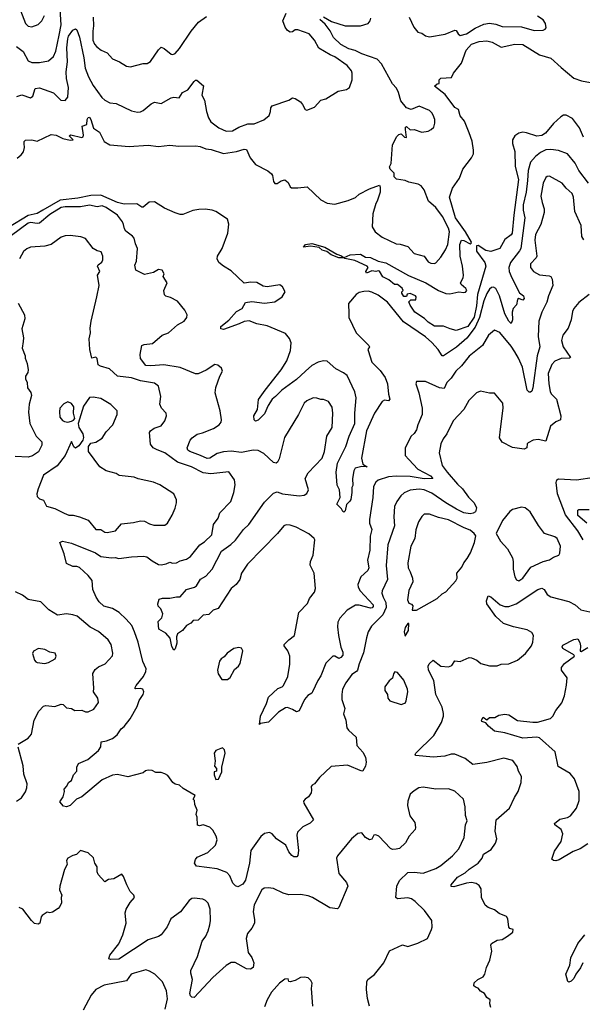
# Model space of a CAD drawing. Extents: x 2056909 to 2160450, y 827444 to 1016825.
# Tile 372 of 501: x 2078279 to 2082681, y 974300 to 982005. Entities that reach past the tile are written whole.
import ezdxf

# ---------------------------------------------------------------- set-up
doc = ezdxf.new("R2010")
doc.units = 0

msp = doc.modelspace()

# ---------------------------------------------------------------- linework, layer by layer
at = {"layer": '0CON10XD'}
for points in [[(2078255, 981795.5), (2078306.9, 981755), (2078345, 981682.1), (2078375, 981669.7), (2078435, 981669.6), (2078505, 981681.9), (2078543.9, 981716.1), (2078560.9, 981759.1), (2078587.3, 981882.7), (2078603.9, 981965), (2078595, 982085.8)], [(2078285, 982075.6), (2078325, 981974.2), (2078345, 981954.3), (2078375, 981949.2), (2078425, 981966), (2078453.8, 981996.2), (2078473.4, 982036.6)], [(2078257.4, 981402.6), (2078296.8, 981416.8), (2078365, 981393.3), (2078381.2, 981405), (2078400, 981465), (2078435, 981472.5), (2078542.7, 981432.7), (2078602.5, 981375), (2078635, 981372), (2078655, 981397.5), (2078660.9, 981475), (2078646.1, 981545), (2078642.6, 981597.4), (2078653.9, 981676.1), (2078649.2, 981785), (2078655.4, 981855), (2078661.8, 981875), (2078695, 981923.8), (2078715, 981934), (2078726.9, 981925), (2078747, 981867), (2078782.4, 981705), (2078791.1, 981625), (2078817, 981557), (2078855, 981490), (2078922.5, 981395), (2078944.6, 981374.6), (2078985, 981354.3), (2079035, 981350), (2079155, 981290.8), (2079200.6, 981280.6), (2079225, 981283.5), (2079245, 981293.5), (2079306.9, 981345), (2079335, 981359.1), (2079385, 981348.6), (2079465, 981393.8), (2079485, 981398), (2079527.8, 981392.2), (2079553.8, 981435), (2079594, 981455), (2079645, 981522), (2079655, 981531.2), (2079665, 981531.2), (2079716.2, 981486.2), (2079704, 981415), (2079725.7, 981375.7), (2079740, 981285), (2079755.6, 981235.6), (2079775.8, 981205), (2079837.7, 981157.7), (2079895, 981132.1), (2079945.4, 981134.6), (2079995, 981163.1), (2080065, 981190.6), (2080115, 981190.6), (2080189.4, 981220.6), (2080230.4, 981255), (2080242.1, 981285), (2080244.5, 981315), (2080255, 981330), (2080385, 981374.2), (2080415, 981392), (2080435, 981388.8), (2080475, 981362.5), (2080492.3, 981342.3), (2080511.7, 981301.7), (2080525, 981296.7), (2080585, 981320), (2080635, 981374.3), (2080673.3, 981385), (2080770, 981445), (2080835, 981458.6), (2080860, 981475), (2080880, 981535), (2080880.8, 981585), (2080874.2, 981605), (2080841.4, 981645), (2080746, 981715), (2080708.5, 981728.5), (2080620.6, 981780.6), (2080586.5, 981845), (2080545, 981894.4), (2080455, 981926.4), (2080435.6, 981924.4), (2080415, 981908.8), (2080395, 981908), (2080375, 981921.2), (2080355.8, 981945.8), (2080338.6, 981995), (2080363.2, 982055)], [(2078258.9, 980921.1), (2078291.6, 980948.4), (2078308, 980972), (2078316.8, 981005), (2078314.7, 981035), (2078315, 981052.5), (2078325, 981062), (2078375, 981064.4), (2078415, 981053.1), (2078525, 981105.8), (2078565, 981101.1), (2078616.2, 981075), (2078675, 981061.4), (2078696.7, 981065), (2078667.5, 981095), (2078680, 981105), (2078766.6, 981083.4), (2078775, 981088.8), (2078778.5, 981101.5), (2078769.3, 981170.7), (2078805.8, 981184.2), (2078806.7, 981225), (2078815, 981238.8), (2078825, 981241.2), (2078837.1, 981225), (2078857, 981157), (2078905, 981124.2), (2078940.9, 981050.9), (2078985, 981025.3), (2079135, 981012.9), (2079285, 981023.8), (2079365, 981011.2), (2079455, 981022.5), (2079524.6, 981014.6), (2079657.9, 981017.9), (2079691.9, 981011.9), (2079736.2, 980993.8), (2079778.3, 980988.3), (2079875, 980958.9), (2079975, 980973.2), (2080035, 980991.8), (2080055, 980989.2), (2080082.5, 980925), (2080125, 980870.8), (2080221.2, 980821.2), (2080249.1, 980799.1), (2080257.5, 980785), (2080265, 980737.5), (2080275, 980724), (2080295, 980722.5), (2080325, 980742.9), (2080355, 980752), (2080380.5, 980730.5), (2080395, 980696.7), (2080405, 980690), (2080455, 980688.9), (2080527.6, 980697.6), (2080635.7, 980595.7), (2080685, 980570.3), (2080745, 980561.1), (2080849.3, 980590.7), (2080906.4, 980613.6), (2080935, 980638.8), (2081015, 980680), (2081095, 980710), (2081100, 980695), (2081098.6, 980655), (2081076.7, 980585), (2081065, 980567.5), (2081042, 980485), (2081037.5, 980385), (2081060.8, 980345), (2081115, 980302.7), (2081225, 980250.5), (2081255, 980248.9), (2081315, 980229.2), (2081365, 980176.2), (2081445, 980153.3), (2081475, 980110), (2081495, 980100), (2081525, 980096.7), (2081535, 980103.3), (2081574.1, 980145.9), (2081611.9, 980205), (2081629.6, 980245), (2081642.1, 980345), (2081635, 980373.1), (2081586.6, 980465), (2081535, 980534.6), (2081478.8, 980585), (2081443, 980673), (2081421.2, 980705), (2081397, 980717), (2081325, 980732.5), (2081295, 980747.1), (2081227.2, 980757.2), (2081208.8, 980775), (2081210, 980805), (2081201.7, 980811.7), (2081178.8, 980835), (2081173.6, 980853.6), (2081185, 980880), (2081195.8, 981025), (2081229.5, 981090.5), (2081245, 981107.5), (2081265, 981112.5), (2081290, 981085), (2081305, 981082.5), (2081296.7, 981145), (2081297.5, 981162.5), (2081305, 981170), (2081335, 981143.3), (2081365, 981146.2), (2081425, 981124.2), (2081475, 981132.5), (2081497.5, 981145), (2081520, 981165), (2081528, 981195), (2081526, 981225), (2081515, 981257.5), (2081505, 981276.7), (2081485, 981293.8), (2081405, 981327.5), (2081343, 981303), (2081306.1, 981316.1), (2081260.5, 981370.5), (2081244, 981435), (2081228.6, 981468.6), (2081195, 981503.8), (2081110, 981660), (2081075.6, 981695.6), (2080955, 981738.4), (2080905, 981762.5), (2080855, 981775.7), (2080791.2, 981811.2), (2080735, 981864.4), (2080708.7, 981918.7), (2080670.2, 981970.2), (2080628.8, 982005)], [(2078854.4, 982025.6), (2078857.6, 981957.6), (2078850.4, 981915), (2078850.7, 981845), (2078863.8, 981813.8), (2078882, 981792), (2078917.5, 981765), (2078962.5, 981745), (2079005, 981698.6), (2079060, 981675), (2079115, 981641.4), (2079145, 981637.1), (2079245, 981661.5), (2079276.9, 981663.1), (2079301.7, 981678.3), (2079365, 981770), (2079385, 981788.6), (2079409.8, 981779.8), (2079465, 981736), (2079477.3, 981732.7), (2079495, 981740), (2079530.4, 981779.6), (2079620, 981915), (2079678.8, 981985), (2079740.5, 982029.5)], [(2080655, 982026), (2080719.7, 981989.7), (2080825, 981956.4), (2080945, 981957.5), (2081004.4, 981975.6), (2081022, 981995), (2081025.8, 982015.8)], [(2081326.5, 982025), (2081362.3, 981945), (2081395, 981908.1), (2081425, 981898.8), (2081455, 981878.6), (2081485, 981871.4), (2081608, 981892), (2081685, 981923.8), (2081695, 981920), (2081708.8, 981895), (2081725, 981882), (2081775, 981893.1), (2081841.9, 981938.1), (2081910.8, 981969.2), (2081955, 981976.5), (2082005, 981970.6), (2082055, 981950.8), (2082205, 981948.9), (2082305, 981918.9), (2082376.1, 981923.9), (2082390.7, 981929.3), (2082399.3, 981940.7), (2082394, 981975), (2082375, 982004), (2082331.7, 982031.7)], [(2082690.2, 981085), (2082658.2, 981158.2), (2082605, 981231.8), (2082555, 981258.1), (2082535, 981256.6), (2082513.3, 981245), (2082455, 981191.8), (2082393, 981117), (2082365, 981098.4), (2082325, 981092.4), (2082245, 981119.3), (2082215, 981123.5), (2082185, 981117.4), (2082154.2, 981095.8), (2082135.8, 981065), (2082134.7, 981035), (2082153.8, 980973.8), (2082157, 980855), (2082180.7, 980755), (2082145.8, 980474.2), (2082133.5, 980335), (2082125, 980321.4), (2082076, 980285), (2082035, 980213.3), (2081965, 980190), (2081925, 980199.1), (2081865, 980237.3), (2081854.1, 980235.9), (2081854.1, 980194.1), (2081918.9, 980105), (2081927.1, 980075), (2081861.3, 979855), (2081852.6, 979765), (2081835, 979676.7), (2081785, 979604.3), (2081695, 979573.8), (2081647.5, 979585), (2081595, 979606.7), (2081525, 979606.2), (2081475, 979637.5), (2081446.9, 979666.9), (2081370, 979715), (2081335, 979770), (2081323, 979797), (2081338.3, 979811.7), (2081378.3, 979811.7), (2081382.5, 979835), (2081376.7, 979845), (2081335, 979862.5), (2081311.7, 979858.3), (2081305, 979840), (2081285, 979840), (2081270, 979865), (2081270, 979875), (2081280, 979885), (2081272.5, 979905), (2081235, 979933.3), (2081211.7, 979931.7), (2081168, 979968), (2081121.7, 979991.7), (2081095, 980037.1), (2081085, 980040), (2081065, 980033.3), (2081035, 980038.8), (2080992, 980022), (2080988, 980035), (2081004.4, 980065), (2080996.9, 980075), (2080901, 980121), (2080823.3, 980135), (2080817.5, 980145), (2080864.2, 980165.8), (2080945, 980170), (2080985, 980146.7), (2081025, 980143.3), (2081085, 980116), (2081145, 980102.2), (2081322.4, 980002.4), (2081455.8, 979945), (2081555, 979886.2), (2081612.9, 979862.9), (2081645, 979860.5), (2081715, 979875.6), (2081755, 979870), (2081766.9, 979873.1), (2081776.6, 979885), (2081770.9, 979900.9), (2081732.9, 979932.9), (2081728.5, 979945), (2081748.2, 979985), (2081750.4, 980005), (2081744.7, 980075), (2081725.4, 980155), (2081723.8, 980246.2), (2081735, 980279.4), (2081755, 980277.8), (2081805, 980250.6), (2081812, 980255), (2081812.9, 980265), (2081767.5, 980345), (2081688.1, 980455), (2081641.1, 980615), (2081665, 980686.8), (2081719.8, 980765), (2081746.5, 980835), (2081815.3, 980925), (2081828.7, 980955), (2081829.6, 980985), (2081818.5, 981055), (2081795, 981118.8), (2081760.3, 981210.3), (2081725, 981253.3), (2081711.2, 981301.2), (2081685, 981318), (2081609.2, 981419.2), (2081523.8, 981485), (2081545, 981502.5), (2081560, 981505), (2081560, 981535), (2081573, 981547), (2081656.4, 981553.6), (2081673.8, 981585), (2081735.7, 981664.3), (2081772.3, 981765), (2081815, 981813.2), (2081874.6, 981834.6), (2081935, 981838.2), (2081975, 981828.2), (2082045, 981790), (2082153.4, 981813.4), (2082215, 981810.4), (2082345, 981729), (2082435, 981704.1), (2082515, 981631.1), (2082615, 981547.1), (2082675, 981526.5), (2082745, 981512.4)], [(2082729.3, 980725), (2082655, 980825.5), (2082625, 980882.2), (2082565, 980955.7), (2082495, 980980.9), (2082435, 980990), (2082395, 980985.4), (2082354.3, 980965), (2082314.6, 980935.4), (2082275, 980888.8), (2082258.2, 980825), (2082252.7, 980747.3), (2082242.1, 980655), (2082217.4, 980555), (2082218.5, 980515), (2082231.1, 980455), (2082199.2, 980215), (2082190, 980195), (2082120.5, 980105), (2082105.3, 980064.7), (2082109.4, 980035), (2082129.8, 979985), (2082188.5, 979868.5), (2082222.2, 979845), (2082225, 979823.8), (2082215, 979809.5), (2082185, 979822.5), (2082175, 979816.2), (2082165.4, 979774.6), (2082138.9, 979745), (2082132.7, 979715), (2082135.9, 979655), (2082125, 979626.2), (2082105, 979645.8), (2082075, 979702.2), (2082033.9, 979845), (2082005, 979900.4), (2081985, 979911.8), (2081970.5, 979909.5), (2081955, 979896.7), (2081935, 979862.2), (2081911.9, 979805), (2081876.8, 979673.2), (2081841.9, 979598.1), (2081777.6, 979512.4), (2081696.7, 979443.3), (2081595, 979374.4), (2081585, 979375.7), (2081553.4, 979423.4), (2081505, 979477.7), (2081455, 979522), (2081281.2, 979641.2), (2081155.8, 979795), (2081085, 979848.1), (2081035, 979873.9), (2081005, 979881), (2080971.2, 979878.8), (2080935, 979869.3), (2080910.8, 979855), (2080851.5, 979785), (2080854.4, 979704.4), (2080855.5, 979675), (2080910.6, 979555), (2081012.2, 979455), (2081015.6, 979445), (2081004.2, 979425), (2081005.6, 979415), (2081033.8, 979325), (2081099.4, 979259.4), (2081139.6, 979205), (2081157.5, 979155), (2081163.9, 979075), (2081174, 979036), (2081165, 979022), (2081133.7, 979026.3), (2081115, 979017.5), (2081055, 978926.9), (2080992.8, 978787.2), (2080953, 978573), (2080965, 978526.7), (2080996.7, 978505), (2080955, 978508), (2080903.8, 978495), (2080894.4, 978475.6), (2080884.2, 978415), (2080885, 978360), (2080877.5, 978345), (2080878.8, 978305), (2080869.5, 978250.5), (2080863.3, 978236.7), (2080835, 978210), (2080825, 978162.5), (2080815, 978152.5), (2080807, 978157), (2080798.1, 978178.1), (2080760, 978215), (2080786.2, 978265), (2080781.4, 978325), (2080763.7, 978363.7), (2080755.3, 978465), (2080766.7, 978535), (2080831.3, 978665), (2080857.3, 978745), (2080902.5, 978845), (2080901.8, 978925), (2080912.7, 979045), (2080901.9, 979091.9), (2080840.2, 979220.2), (2080812.4, 979242.4), (2080753, 979273), (2080685, 979332.3), (2080655, 979336.2), (2080615, 979325.6), (2080565, 979299.4), (2080515.2, 979254.8), (2080445, 979190), (2080330.6, 979105), (2080282, 979055), (2080254.6, 979035.4), (2080223.5, 978986.5), (2080195, 978921.4), (2080145, 978871.4), (2080124.2, 978864.2), (2080114.5, 978874.5), (2080111.5, 978905), (2080140, 978955), (2080148.3, 979031.7), (2080198.9, 979105), (2080325.9, 979264.1), (2080370, 979335), (2080399.1, 979415), (2080404.4, 979475), (2080389.4, 979509.4), (2080358.3, 979548.3), (2080215, 979610), (2080135, 979625.5), (2080075, 979647.2), (2080035, 979642.8), (2079995.3, 979624.7), (2079875, 979580.8), (2079852.5, 979585), (2079853.8, 979603.8), (2079916.4, 979653.6), (2079975, 979722.5), (2080020.8, 979745), (2080045, 979792), (2080095, 979799.3), (2080195, 979785.7), (2080275, 979796.7), (2080334, 979835), (2080356, 979875), (2080335.7, 979915), (2080315, 979929.4), (2080216.8, 979913.2), (2080185, 979920.6), (2080135, 979948.5), (2080088.3, 979951.7), (2080035, 979944.3), (2079935, 980040), (2079873.8, 980075), (2079837.5, 980105), (2079823.1, 980133.1), (2079826.4, 980155), (2079862.3, 980215), (2079907.3, 980335)], [(2082691.9, 980281.9), (2082678.3, 980308.3), (2082671.1, 980395), (2082623.5, 980505), (2082611.5, 980615), (2082600.6, 980645), (2082555.5, 980685.5), (2082523.8, 980725), (2082425, 980780), (2082405, 980777.8), (2082395, 980768.6), (2082374.5, 980725), (2082357.1, 980625), (2082365.8, 980575), (2082383.1, 980525), (2082381.9, 980495), (2082357.7, 980402.3), (2082313.6, 980325), (2082309.4, 980279.4), (2082325.6, 980155), (2082319.4, 980140.6), (2082276, 980095), (2082275.7, 980065), (2082298, 980035), (2082345, 980007.8), (2082421.4, 980001.4), (2082435.5, 979995.5), (2082446.2, 979975), (2082450, 979925), (2082417.1, 979845), (2082404.4, 979795), (2082363.6, 979716.4), (2082341.2, 979645), (2082334.7, 979525), (2082349.5, 979445), (2082328.6, 979375), (2082293.6, 979125), (2082285, 979098.8), (2082275, 979090), (2082265, 979090), (2082250, 979105), (2082212.1, 979285), (2082183, 979355), (2082154.3, 979405), (2082125, 979451.3), (2082035, 979557.5), (2081995, 979576.2), (2081947.1, 979535), (2081899.5, 979455), (2081795, 979372.2), (2081735, 979295.6), (2081691.9, 979255), (2081655, 979200.8), (2081621.2, 979165), (2081600.5, 979119.5), (2081565, 979123.1), (2081455, 979172.5), (2081385, 979173.3), (2081378, 979155), (2081402, 979085), (2081428.5, 978965), (2081429.2, 978915), (2081393.3, 978835), (2081382.9, 978795), (2081364.3, 978765.7), (2081342, 978745), (2081294.4, 978655), (2081294.5, 978595), (2081325, 978562.2), (2081395, 978487.7), (2081494.2, 978435), (2081512.5, 978415), (2081445, 978412), (2081335, 978429.8), (2081225, 978432.3), (2081165, 978427.1), (2081085, 978400.4), (2081064.4, 978385), (2081048.7, 978351.3), (2081043.2, 978265), (2081015.4, 978095), (2081016.2, 978065), (2081033.8, 978015), (2081022.2, 977962.2), (2081017.8, 977855), (2081000.4, 977775), (2081011.8, 977715), (2081004.1, 977695.9), (2080947.5, 977645), (2080925.6, 977585), (2080926.9, 977565), (2080943.5, 977535), (2081044.5, 977425), (2081045.9, 977414.1), (2081037.9, 977402.1), (2081025, 977399.3), (2080935, 977423.2), (2080907.6, 977422.4), (2080842.5, 977385), (2080785, 977322), (2080769.3, 977290.7), (2080765.6, 977255), (2080773.1, 977185), (2080791.9, 977095), (2080806.7, 977055), (2080806.7, 977033.3), (2080792, 977015), (2080775, 977007.1), (2080745, 977024), (2080730, 977025), (2080675, 976970.6), (2080635, 976870), (2080610.9, 976835), (2080571.4, 976745), (2080565, 976734), (2080533.7, 976716.3), (2080508.6, 976685), (2080465, 976596.7), (2080445, 976590), (2080415, 976608), (2080375, 976622), (2080359.2, 976620.8), (2080305, 976585.7), (2080225, 976508.8), (2080162.5, 976497.5), (2080155, 976490), (2080163.8, 976555), (2080210.6, 976655), (2080225.9, 976704.1), (2080298.3, 976771.7), (2080333.3, 976785), (2080343.8, 976795), (2080377.1, 976865), (2080391.7, 976961.7), (2080393.6, 977023.6), (2080377.1, 977065), (2080349.2, 977105), (2080349.2, 977115), (2080385, 977152.5), (2080429.5, 977185), (2080464.3, 977365), (2080532.2, 977437.8), (2080547.5, 977475), (2080585.6, 977525), (2080594.4, 977555), (2080584.4, 977675), (2080553, 977737), (2080555.8, 977765), (2080575.6, 977815), (2080587.5, 977935), (2080582, 977945), (2080541.3, 977981.3), (2080441.4, 978035), (2080395, 978050.3), (2080365, 978051.1), (2080345, 978043.2), (2080295.9, 977984.1), (2080062.3, 977745), (2080014.6, 977675), (2080001.4, 977625), (2079972.9, 977585), (2079933.1, 977555), (2079832.6, 977397.4), (2079793.8, 977385), (2079760.3, 977349.7), (2079715, 977344.2), (2079675, 977306.2), (2079635.9, 977304.1), (2079617.9, 977282.1), (2079585, 977264), (2079553.8, 977225), (2079515, 977200), (2079506.2, 977175), (2079509.4, 977125), (2079495, 977082.5), (2079485, 977072.5), (2079470.3, 977100.3), (2079457.5, 977165), (2079422.5, 977205), (2079367.5, 977235), (2079364, 977295), (2079391.2, 977325), (2079400, 977355), (2079383.8, 977393.8), (2079363.3, 977415), (2079360, 977435), (2079370.7, 977469.3), (2079397.3, 977477.3), (2079455, 977478.2), (2079505, 977490), (2079535, 977489.4), (2079583.5, 977546.5), (2079646, 977564), (2079662.9, 977575), (2079693.9, 977626.1), (2079735, 977651.5), (2079785, 977704.4), (2079859.5, 977845), (2079932.4, 977897.6), (2079968.1, 977931.9), (2080030.9, 978015), (2080070.9, 978055), (2080195, 978229.4), (2080265, 978300), (2080295, 978309.2), (2080335, 978294.2), (2080465, 978278.5), (2080505, 978284.4), (2080525, 978296), (2080539.2, 978325), (2080514, 978415), (2080535, 978460), (2080645.4, 978574.6), (2080663.5, 978625), (2080682.5, 978745), (2080723.8, 978815), (2080729.2, 978925), (2080723.3, 978973.3), (2080695.9, 979015.9), (2080655, 979033.8), (2080635, 979032.5), (2080605, 979044), (2080575, 979045.8), (2080525, 979022.5), (2080506, 979005), (2080460, 978915), (2080351.1, 978735), (2080310.3, 978569.7), (2080296.8, 978543.2), (2080285, 978533.8), (2080265, 978540), (2080189.2, 978609.2), (2080144.6, 978634.6), (2080105, 978636.1), (2080015, 978617.1), (2079935, 978628.1), (2079875, 978623.9), (2079825, 978610), (2079766.9, 978575), (2079745, 978570), (2079695.2, 978595.2), (2079611.2, 978625), (2079595, 978636.7), (2079589.2, 978655), (2079612.5, 978715), (2079627.6, 978732.4), (2079668.5, 978761.5), (2079709.1, 978770.9), (2079795, 978806.7), (2079839.2, 978835), (2079855.6, 978855), (2079858.9, 978875), (2079848.5, 978945), (2079808.6, 979085), (2079812.6, 979127.4), (2079844.1, 979215.9), (2079866.7, 979255), (2079858.3, 979278.3), (2079830.7, 979300.7), (2079805, 979307.5), (2079737.8, 979262.2), (2079675, 979234.3), (2079655, 979232.5), (2079534.4, 979284.4), (2079405.9, 979304.1), (2079305.3, 979295.3), (2079265, 979299.1), (2079224.3, 979354.3), (2079222.2, 979385), (2079235, 979455.8), (2079254.2, 979464.2), (2079318, 979472), (2079393.4, 979536.6), (2079443.8, 979555), (2079515, 979618), (2079565, 979646), (2079585.8, 979675), (2079589.2, 979695), (2079572.3, 979732.3), (2079512.7, 979802.7), (2079460.3, 979830.3), (2079422.3, 979842.3), (2079412.3, 979852.3), (2079406, 979885), (2079434.4, 979945), (2079401.2, 979995), (2079410, 980015), (2079393.3, 980045), (2079365, 980051.2), (2079325, 980026.7), (2079255, 980012), (2079187.5, 980045), (2079180, 980085), (2079192.5, 980115), (2079201.1, 980215), (2079185, 980251.2), (2079175, 980296), (2079162, 980312), (2079109.7, 980349.7), (2079098.6, 980368.6), (2079092, 980402)], [(2079907.3, 980335), (2079914.7, 980404.7), (2079904.6, 980444.6), (2079814.2, 980505), (2079786.2, 980515), (2079731.7, 980521.7), (2079680.2, 980519.8), (2079635, 980511.2), (2079555, 980481.1), (2079535, 980480), (2079495, 980492.1), (2079411, 980531), (2079335, 980578.5), (2079293.5, 980576.5), (2079245, 980537.8), (2079235, 980537.3), (2079195, 980563.8), (2079097.9, 980562.1), (2079045.7, 980575), (2078915, 980631.6), (2078835, 980629.7), (2078735, 980608.8), (2078595, 980592.6), (2078461.4, 980515), (2078415, 980488.9), (2078345, 980472.7), (2078191.9, 980378.1)], [(2079092, 980402), (2079083.5, 980423.5), (2079045.5, 980475), (2078955, 980535.8), (2078925, 980547.6), (2078885, 980540.4), (2078825, 980552.9), (2078755, 980539.7), (2078635, 980540.8), (2078605, 980535.8), (2078515, 980481.1), (2078435, 980413.2), (2078415, 980409.8), (2078365, 980417.7), (2078345, 980412.7), (2078215.2, 980315)], [(2080512.5, 975905), (2080500.7, 975889.3), (2080503.3, 975875), (2080578.8, 975745), (2080552.1, 975717.9), (2080495, 975690), (2080452, 975648), (2080446.9, 975625), (2080460.5, 975505), (2080455.7, 975465), (2080446.7, 975455), (2080425, 975454.2), (2080408, 975465), (2080385, 975492.5), (2080360.6, 975545), (2080288.8, 975595), (2080255.6, 975635.6), (2080235, 975643.8), (2080195, 975638), (2080165, 975613.8), (2080088.5, 975505), (2080076.4, 975405), (2080045, 975272), (2080025, 975239.2), (2079985, 975220), (2079967, 975227), (2079947, 975247), (2079924.5, 975304.5), (2079900.9, 975330.9), (2079825, 975359.4), (2079662.3, 975382.3), (2079646.7, 975405), (2079655, 975432.5), (2079669.1, 975450.9), (2079752.6, 975487.4), (2079812, 975545), (2079823.9, 975586.1), (2079817.3, 975617.3), (2079791.7, 975661.7), (2079765.7, 975685.7), (2079715, 975703.8), (2079685, 975696.7), (2079671.7, 975701.7), (2079667.5, 975765), (2079660, 975785), (2079668.3, 975818.3), (2079650, 975865), (2079647.5, 975895), (2079637.5, 975905), (2079652.5, 975935), (2079559.3, 975989.3), (2079530, 976015), (2079495, 976022.5), (2079477, 976037), (2079439.5, 976089.5), (2079415, 976103.3), (2079385, 976113.3), (2079345, 976113.8), (2079315, 976130), (2079285, 976133.3), (2079263, 976127), (2079245, 976111.2), (2079125, 976079.5), (2079045, 976099.1), (2079005, 976093.5), (2078924.1, 976055.9), (2078765, 975923.3), (2078725, 975906.2), (2078675, 975855.6), (2078645, 975846.2), (2078621.7, 975851.7), (2078592.5, 975885), (2078618.8, 975925), (2078628.8, 975965), (2078627.5, 975985), (2078646.1, 976003.9), (2078665, 976037.5), (2078685, 976052.5), (2078700, 976095), (2078726.1, 976123.9), (2078727.5, 976155), (2078740, 976185), (2078812, 976215), (2078895, 976285.6), (2078913.3, 976315), (2078916.2, 976355), (2078957.5, 976362.5), (2079005, 976380.6), (2079042, 976408), (2079072.9, 976455), (2079096.2, 976475), (2079144.4, 976535), (2079198.1, 976631.9), (2079213.5, 976676.5), (2079245.6, 976725), (2079250, 976745), (2079244, 976765), (2079225, 976771.2), (2079185, 976768.8), (2079180.8, 976775), (2079189.5, 976795), (2079247.5, 976865), (2079266.1, 976903.9), (2079268.9, 976925), (2079244, 976984), (2079206.7, 977135), (2079177.4, 977215), (2079155.7, 977265.7), (2079112.9, 977315), (2079057.5, 977365), (2079006.5, 977396.5), (2078936.5, 977416.5), (2078900.6, 977450.6), (2078877.1, 977485), (2078852.1, 977545), (2078845.4, 977615.4), (2078816, 977655), (2078748.3, 977718.3), (2078726.1, 977726.1), (2078696.1, 977726.1), (2078645, 977750), (2078628.1, 977825), (2078593.8, 977915), (2078615, 977924), (2078685, 977907.8), (2078872.7, 977832.7), (2078915, 977804.4), (2078996.9, 977793.1), (2079027.3, 977797.3), (2079055, 977788), (2079155, 977802.5), (2079247.9, 977807.9), (2079275, 977800.8), (2079315, 977769.2), (2079365, 977742), (2079385, 977739.2), (2079425, 977746), (2079455, 977758.8), (2079475, 977752), (2079505, 977754.2), (2079535, 977771.4), (2079585, 977784), (2079615, 977804), (2079689.2, 977895), (2079725, 977919.2), (2079783.6, 977975), (2079796.3, 978053.7), (2079831.4, 978105), (2079845.7, 978145), (2079930, 978235), (2079954.2, 978305), (2079964, 978365), (2079958.8, 978405), (2079915, 978466), (2079775, 978450), (2079715, 978459.1), (2079624.7, 978504.7), (2079515, 978541.8), (2079415, 978616.4), (2079355, 978639.2), (2079322.5, 978655), (2079302.9, 978682.9), (2079295.6, 978774.4), (2079302.7, 978787.3), (2079330.7, 978809.3), (2079385, 978826), (2079414.2, 978865), (2079429.2, 978905), (2079425.5, 978925.5), (2079390, 978965), (2079375.6, 978995), (2079382.7, 979055), (2079365, 979136.2), (2079335, 979160.6), (2079225, 979179.5), (2079155, 979202.7), (2079045, 979216.5), (2078982.6, 979272.6), (2078912.8, 979292.8), (2078893.8, 979303.8), (2078884.2, 979354.2), (2078875, 979363.8), (2078844, 979355), (2078828.8, 979425), (2078823, 979507), (2078834.3, 979555), (2078831.7, 979591.7), (2078839.2, 979645), (2078882.9, 979837.1), (2078900.6, 979925), (2078888, 980005), (2078905.7, 980035), (2078887.1, 980075), (2078892.5, 980087.5), (2078922.7, 980107.3), (2078930, 980125), (2078928.8, 980155), (2078917.7, 980187.7), (2078885, 980196.7), (2078855, 980213.8), (2078793, 980293), (2078756.7, 980306.7), (2078675, 980315.6), (2078635, 980312.9), (2078605, 980302.5), (2078524.5, 980245.5), (2078475, 980232.9), (2078365, 980226), (2078335, 980211.2), (2078309.7, 980190.3), (2078277.7, 980132.3)], [(2080775, 980140.4), (2080715, 980164.5), (2080681.2, 980191.2), (2080645, 980200.8), (2080623.2, 980223.2), (2080555, 980231.5), (2080500, 980225), (2080515, 980246.9), (2080565, 980253.1), (2080666.2, 980225), (2080760.4, 980170.4), (2080797.2, 980157.2), (2080812.5, 980145), (2080805, 980141.2), (2080775, 980140.4)], [(2082735, 979854.3), (2082655, 979792.9), (2082615.7, 979745), (2082605, 979722.5), (2082594.6, 979655.4), (2082569.5, 979590.5), (2082527.8, 979535), (2082517.5, 979495), (2082531.8, 979445), (2082587.5, 979362.5), (2082580, 979355), (2082515, 979352.8), (2082465, 979332.5), (2082442.4, 979307.6), (2082414.7, 979235), (2082417.9, 979155), (2082429.6, 979095), (2082437.7, 979077.7), (2082478.9, 979035), (2082513.1, 978905), (2082510, 978875), (2082475, 978858.6), (2082431.8, 978825), (2082395, 978707.5), (2082335, 978720), (2082296.1, 978713.9), (2082258, 978695), (2082250.6, 978685), (2082245.8, 978655), (2082225, 978644.4), (2082135, 978658.2), (2082055, 978699.2), (2082033.3, 978733.3), (2082041.3, 978801.3), (2082061.1, 978965), (2082058.8, 979005), (2081995, 979082), (2081955, 979082.5), (2081885, 979098.1), (2081853.9, 979086.1), (2081793.3, 979025), (2081755, 978954.2), (2081671.9, 978865), (2081621.1, 978765), (2081592.5, 978725), (2081573.6, 978685), (2081560.5, 978615), (2081585, 978517.5), (2081623.2, 978463.2), (2081705, 978369.1), (2081745, 978333.1), (2081789.7, 978269.7), (2081834.4, 978225), (2081854.4, 978185), (2081844.3, 978155), (2081826.4, 978143.6), (2081805, 978139.3), (2081755, 978145.2), (2081695.8, 978174.2), (2081613.6, 978223.6), (2081505, 978301.2), (2081445, 978326.4), (2081405, 978330.9), (2081335, 978323.9), (2081286.5, 978303.5), (2081261.1, 978278.9), (2081230.5, 978235), (2081212.7, 978195), (2081205.5, 978115), (2081210.9, 978045), (2081159.2, 977895), (2081145.4, 977735), (2081156.5, 977625), (2081114.2, 977535.8), (2081112.9, 977517.1), (2081121.8, 977485), (2081144.8, 977445), (2081145.7, 977405), (2081121.5, 977348.5), (2081031.2, 977258.8), (2081006.4, 977215), (2080992.1, 977167.9), (2080968.3, 977051.7), (2080934.5, 976965), (2080923.5, 976915), (2080915, 976903.6), (2080877.9, 976882.1), (2080831.4, 976815), (2080805.6, 976765), (2080798.6, 976725), (2080800, 976685), (2080823.3, 976615), (2080812.3, 976572.3), (2080832, 976525), (2080838, 976465), (2080850.8, 976445), (2080911.2, 976391.2), (2080916, 976325), (2080963.4, 976273.4), (2080985, 976233.3), (2080990.5, 976195), (2080985.8, 976165), (2080965, 976127.5), (2080956, 976124), (2080845, 976172.7), (2080715, 976160), (2080625, 976076), (2080585, 976026.2), (2080566.7, 976015), (2080560, 976005), (2080563.3, 975975), (2080558.8, 975955), (2080540, 975925), (2080512.5, 975905)], [(2078266.8, 979786.8), (2078318, 979695), (2078318.6, 979665), (2078296.2, 979585), (2078309.2, 979515), (2078306, 979486), (2078300, 979435), (2078323.3, 979375), (2078323.3, 979355), (2078338.8, 979315), (2078346.9, 979265), (2078342.5, 979245), (2078324.6, 979215.4), (2078324.4, 979195), (2078337.8, 979165), (2078339.2, 979125), (2078366.3, 979086.3), (2078371.1, 979065), (2078354.4, 978995), (2078347.6, 978932.4), (2078359.6, 978845), (2078409.4, 978745), (2078452, 978702), (2078453.3, 978675), (2078426, 978624), (2078379.2, 978590.8), (2078345, 978582.5), (2078245, 978588.1)], [(2078965, 977993.1), (2079030, 978005), (2079075, 978060.8), (2079168.9, 978071.1), (2079225, 978084.3), (2079255, 978082), (2079295, 978059.2), (2079328.3, 978048.3), (2079415, 978050), (2079436.2, 978065), (2079472.7, 978127.3), (2079497, 978183), (2079507.1, 978225), (2079505, 978247.5), (2079485.5, 978295.5), (2079375, 978366), (2079325.7, 978385.7), (2079205, 978412), (2079175, 978424), (2079058.8, 978438.8), (2079035, 978454), (2078955, 978474.2), (2078906, 978505), (2078816.7, 978625), (2078816.7, 978665), (2078835, 978690), (2078875, 978698.8), (2078925, 978730), (2078955, 978780), (2079008.6, 978835), (2079041.4, 978915), (2079042, 978945), (2078992.4, 978992.4), (2078915, 979040.8), (2078855, 979052), (2078825, 979049.2), (2078778.1, 978981.9), (2078737.5, 978845), (2078742, 978815), (2078772.5, 978765), (2078778.8, 978735), (2078773.8, 978715), (2078740.9, 978669.1), (2078715, 978653.3), (2078703.5, 978663.5), (2078685, 978703.3), (2078634.4, 978595), (2078572.5, 978515), (2078465, 978441.2), (2078423.1, 978335), (2078414.3, 978295), (2078416.2, 978275), (2078435, 978256.7), (2078466.7, 978245), (2078488, 978198), (2078555, 978180.9), (2078626.2, 978143.8), (2078665, 978126.9), (2078697, 978127), (2078747.5, 978115), (2078815, 978089.2), (2078875, 978016), (2078915, 978015.5), (2078945, 977994.3), (2078965, 977993.1)], [(2078655, 978855.7), (2078685, 978864), (2078699.4, 978870.6), (2078710, 978885), (2078700.6, 978925), (2078702.5, 978975), (2078685, 979002), (2078655, 979013.8), (2078625, 979000), (2078594.5, 978965.5), (2078590, 978935), (2078594.3, 978895), (2078615, 978868), (2078629.7, 978859.7), (2078655, 978855.7)], [(2082687.7, 977935), (2082645.9, 978005), (2082549.7, 978129.7), (2082487.3, 978295), (2082476.1, 978383.9), (2082481.4, 978405), (2082495, 978411.9), (2082634.5, 978405.5), (2082775, 978424.2)], [(2081385, 977383.8), (2081545, 977475.8), (2081585, 977512), (2081612.1, 977527.9), (2081691.2, 977615), (2081703.3, 977635), (2081700, 977675), (2081738, 977722), (2081752.9, 977755), (2081781.2, 977788.8), (2081806.6, 977833.4), (2081837.5, 977915), (2081848.8, 977965), (2081836, 977985), (2081805, 978010.6), (2081757.6, 978027.6), (2081635, 978090.9), (2081555, 978108.5), (2081485, 978135.5), (2081445, 978134.4), (2081425, 978117.5), (2081400.5, 978075), (2081378, 978012), (2081370, 977945), (2081340.4, 977885), (2081316.2, 977755), (2081318.9, 977715), (2081334.2, 977685), (2081353.5, 977635), (2081355.6, 977605), (2081323, 977537), (2081314.3, 977465), (2081325, 977440), (2081345, 977431.2), (2081355, 977417.5), (2081350, 977385), (2081385, 977383.8)], [(2082185, 977613.3), (2082215.6, 977635), (2082277.9, 977722.1), (2082375.7, 977764.3), (2082425, 977779.2), (2082455, 977800), (2082496.5, 977813.5), (2082505, 977830), (2082509.2, 977885), (2082483.8, 977945), (2082465, 977958), (2082385.6, 977985.6), (2082337.4, 978047.4), (2082274, 978155), (2082235, 978184), (2082205, 978190), (2082135, 978172.9), (2082115, 978157.5), (2082056.9, 978085), (2082008, 977985), (2082040, 977925), (2082095, 977863.3), (2082133.8, 977795), (2082140, 977765), (2082140, 977705), (2082153.1, 977645), (2082165, 977620.8), (2082185, 977613.3)], [(2082715.3, 978065), (2082645, 978126.2), (2082645, 978168), (2082655, 978172.5), (2082735, 978171.5)], [(2078266.7, 976335), (2078346.8, 976383.2), (2078371.2, 976415), (2078392, 976525), (2078430, 976595), (2078465, 976633.8), (2078485, 976638), (2078555, 976631.2), (2078605, 976650), (2078618.8, 976645), (2078645, 976620), (2078685, 976614.2), (2078710.3, 976600.3), (2078765, 976602), (2078795, 976590), (2078815, 976590), (2078859.3, 976610.7), (2078895, 976662.5), (2078890, 976695), (2078856, 976745), (2078860, 976775), (2078851.3, 976888.7), (2078868.8, 976921.2), (2078895, 976941.2), (2078947.5, 976965), (2079005, 977027.5), (2079008.3, 977048.3), (2078993.8, 977115), (2078972.1, 977152.1), (2078896.9, 977216.9), (2078831.8, 977251.8), (2078728.7, 977338.7), (2078695, 977348.6), (2078645, 977355.8), (2078575, 977345.8), (2078507.1, 977387.1), (2078445, 977450), (2078345, 977468.8), (2078301.2, 977501.2), (2078247.3, 977527.3)], [(2081966.7, 974275), (2081957.5, 974305), (2081960, 974335), (2081935, 974353.3), (2081915, 974386.2), (2081885, 974403.8), (2081865, 974426.7), (2081846.7, 974433.3), (2081831.2, 974445), (2081835, 974467.5), (2081864.2, 974495.8), (2081906.7, 974515), (2081918.8, 974535), (2081930.5, 974589.5), (2081958.8, 974645), (2081974, 974715), (2081966.7, 974763.3), (2081970, 974775), (2082015, 974801.2), (2082055, 974808.8), (2082095, 974833.3), (2082137.5, 974865), (2082140, 974885), (2082115, 974892.5), (2082106.2, 974905), (2082099.3, 974969.3), (2082087.7, 974987.7), (2082031.7, 975011.7), (2081995, 975040), (2081945, 975058), (2081920, 975075), (2081891.2, 975135), (2081889.2, 975205), (2081875, 975230), (2081850, 975245), (2081815, 975253.3), (2081775, 975248.2), (2081675, 975219.4), (2081655, 975223.3), (2081654.1, 975234.1), (2081705, 975294.4), (2081765, 975329.5), (2081795, 975357.1), (2081865.3, 975404.7), (2081898.5, 975445), (2081908.6, 975475), (2081967.1, 975512.9), (2082002.5, 975562.5), (2082012, 975595), (2082000.5, 975655), (2082006, 975745), (2082110.8, 975835), (2082150.2, 975919.8), (2082180, 975965), (2082203.1, 976035), (2082204.1, 976084.1), (2082181.2, 976125), (2082171.2, 976161.2), (2082138.8, 976208.8), (2082067, 976227), (2081935, 976191.9), (2081825, 976177.5), (2081763.6, 976223.6), (2081685, 976256.5), (2081655, 976257.2), (2081605, 976242.6), (2081515, 976235.5), (2081377.5, 976247.5), (2081373.3, 976255), (2081378.8, 976265), (2081520, 976405), (2081579.2, 976505), (2081594.4, 976555), (2081594.5, 976575.5), (2081584.5, 976625), (2081534, 976725), (2081518.7, 976835), (2081477.3, 976915), (2081474.2, 976945), (2081484, 976965), (2081515, 976992), (2081575, 976946.5), (2081635, 976941.1), (2081659.1, 976950.9), (2081685, 976987.5), (2081725, 976982), (2081795, 977014.2), (2081815, 977012), (2081855, 976994.4), (2081887.8, 976967.8), (2081955, 976949.2), (2082015, 976950), (2082045, 976960.8), (2082105, 976965.8), (2082175, 976991.9), (2082235.4, 977044.6), (2082283.1, 977105), (2082294.4, 977135), (2082298.1, 977185), (2082285, 977210), (2082249.8, 977229.8), (2082143.4, 977253.4), (2082065, 977280.5), (2082003.5, 977335), (2081934.7, 977435), (2081932, 977458), (2081945, 977497.5), (2081965, 977490), (2082038.8, 977425), (2082075, 977412.9), (2082105, 977413.2), (2082164, 977434), (2082334.4, 977545), (2082365.3, 977555.3), (2082382.2, 977545), (2082406.4, 977506.4), (2082435, 977487.5), (2082575, 977452.2), (2082625.5, 977425.5), (2082668.3, 977388.3), (2082740.9, 977370.9)], [(2081295, 977180), (2081320, 977225), (2081325, 977280), (2081315, 977280), (2081295, 977250), (2081287.5, 977215), (2081295, 977180)], [(2082556.4, 976796.4), (2082561.4, 976855), (2082519.2, 976915), (2082519.5, 976935), (2082543, 976967), (2082620, 977025), (2082614.3, 977035), (2082527.5, 977085), (2082523, 977097), (2082529.5, 977110.5), (2082615, 977154.4), (2082645, 977159.4), (2082661.4, 977131.4), (2082667.8, 977105), (2082664.7, 977064.7), (2082671.5, 977061.5), (2082725, 977091.3)], [(2078475, 976966.2), (2078505, 976974), (2078555.6, 977004.4), (2078564.3, 977025), (2078556.9, 977046.9), (2078515, 977056.7), (2078477, 977077), (2078426.2, 977083.8), (2078387, 977063), (2078380, 977045), (2078395, 976992.5), (2078405, 976980), (2078415, 976973.8), (2078475, 976966.2)], [(2079860.8, 976840.8), (2079905, 976842), (2079925, 976858.8), (2079960.9, 976919.1), (2079990, 976945), (2080003.9, 976966.1), (2080026, 977065), (2080015, 977086.2), (2079995, 977092), (2079955, 977084.2), (2079902.6, 977047.4), (2079879.7, 977020.3), (2079855, 977004), (2079842.5, 976985), (2079827.5, 976915), (2079832.5, 976885), (2079860.8, 976840.8)], [(2081265, 976647.5), (2081285, 976653.3), (2081295, 976657.5), (2081303.3, 976675), (2081316, 976745), (2081313.8, 976765), (2081285, 976836.2), (2081235, 976897.5), (2081215, 976902.5), (2081204.2, 976885.8), (2081197.3, 976852.7), (2081168.8, 976831.2), (2081136.7, 976785), (2081136.7, 976755), (2081156.2, 976725), (2081158.8, 976695), (2081175, 976673.8), (2081265, 976647.5)], [(2082725, 975556), (2082663.6, 975516.4), (2082610, 975495), (2082500.3, 975429.7), (2082475, 975424), (2082455, 975426.7), (2082443.3, 975435), (2082462.4, 975497.6), (2082515.8, 975575), (2082529.2, 975635), (2082515, 975668.8), (2082465, 975704), (2082464.2, 975715), (2082505, 975748), (2082565, 975761.4), (2082588, 975775), (2082635.7, 975835), (2082655.6, 975895), (2082655.8, 975965), (2082618.8, 976065), (2082587, 976107), (2082491.7, 976161.7), (2082468, 976275), (2082345, 976384.5), (2082325, 976390.8), (2082215, 976382.3), (2082075, 976423.5), (2081995, 976438), (2081946.1, 976476.1), (2081925, 976503.3), (2081895, 976513.3), (2081892.5, 976525), (2081905, 976546.7), (2081935, 976527.5), (2081956.1, 976543.9), (2081996.1, 976543.9), (2082027.7, 976562.3), (2082075, 976570), (2082105.6, 976565.6), (2082175, 976520.8), (2082295, 976506.9), (2082331.3, 976508.7), (2082432.2, 976537.8), (2082451.4, 976555), (2082475, 976600), (2082520.3, 976659.7), (2082542.5, 976715), (2082556.4, 976796.4)], [(2078255, 975890.8), (2078294, 975915), (2078325, 975963.3), (2078335.4, 975994.6), (2078337.5, 976025), (2078312.4, 976102.4), (2078305.5, 976165.5), (2078266.4, 976313.6)], [(2079815, 976060), (2079835, 976062.5), (2079861.7, 976118.3), (2079860, 976155), (2079886, 976265), (2079881.7, 976291.7), (2079865, 976307.5), (2079815, 976287.5), (2079800, 976265), (2079807.5, 976205), (2079803.3, 976163.3), (2079820, 976145), (2079820, 976125), (2079801.7, 976118.3), (2079800, 976095), (2079815, 976060)], [(2081017.1, 974285), (2081001.5, 974345), (2080993.8, 974415), (2080994, 974475), (2081002, 974495), (2081055, 974534), (2081128.8, 974625), (2081171.7, 974718.3), (2081275, 974766.7), (2081315, 974753.3), (2081395, 974778.8), (2081470, 974815), (2081501.2, 974885), (2081506.7, 974905), (2081503.8, 974955), (2081445.8, 975035), (2081373.1, 975105), (2081345, 975124.5), (2081315, 975132.7), (2081236.1, 975126.1), (2081221.2, 975135), (2081230.9, 975225), (2081251.5, 975268.5), (2081315, 975331.9), (2081365, 975334.5), (2081435, 975325.6), (2081535.9, 975364.1), (2081575, 975387.8), (2081665, 975460.9), (2081713.8, 975516.2), (2081755.6, 975605), (2081768.1, 975705), (2081779.6, 975735), (2081767.5, 975777.5), (2081765.8, 975845.8), (2081752.5, 975905), (2081685, 975969.2), (2081635, 975986.9), (2081535, 975983.1), (2081435, 975999.2), (2081403.3, 975993.3), (2081365, 975971.2), (2081334, 975945), (2081315, 975890), (2081313.8, 975855), (2081332, 975775), (2081371.7, 975721.7), (2081376.2, 975685), (2081372.3, 975667.7), (2081326, 975615), (2081298, 975565), (2081249.7, 975520.3), (2081223.9, 975513.9), (2081195, 975511.2), (2081179.7, 975519.7), (2081088.8, 975615), (2081065, 975625.8), (2081051.2, 975625), (2081035, 975593.8), (2081016.4, 975586.4), (2080985, 975606.2), (2080955, 975643.3), (2080924.3, 975635.7), (2080876, 975595), (2080767, 975463), (2080758, 975445), (2080776.7, 975325), (2080835, 975252.5), (2080847.5, 975225), (2080775, 975056.7), (2080765, 975046.7), (2080705, 975055.8), (2080571.2, 975135), (2080535, 975150), (2080475, 975159.6), (2080385, 975157.1), (2080341.1, 975171.1), (2080265, 975207.1), (2080222.3, 975212.3), (2080191.7, 975208.3), (2080175, 975196), (2080115, 975080), (2080105.5, 975025), (2080116.9, 974965), (2080116.5, 974935), (2080095.7, 974895), (2080060.8, 974855), (2080050.6, 974815), (2080066.8, 974706.8), (2080095.5, 974665.5), (2080110, 974625), (2080105, 974587.5), (2080085, 974576.2), (2080055, 974577.5), (2079965, 974627.1), (2079933.2, 974626.8), (2079895, 974603.1), (2079790.3, 974509.7), (2079645, 974353.3), (2079625, 974356.2), (2079615, 974366.7), (2079610, 974385), (2079631.1, 974495), (2079618.6, 974545), (2079619.4, 974565), (2079669.2, 974675), (2079707.9, 974795), (2079735, 974833.3), (2079754.7, 974875), (2079767.6, 974922.4), (2079773.3, 974955), (2079768.5, 975045), (2079755, 975091.2), (2079732.6, 975112.6), (2079712.4, 975122.4), (2079645, 975131.9), (2079625, 975127.8), (2079605, 975111.4), (2079538.1, 975025), (2079460.6, 974969.4), (2079432.4, 974907.6), (2079385, 974842.9), (2079365, 974830.6), (2079285, 974804.3), (2079055, 974652.9), (2078990, 974650), (2078977.5, 974657.5), (2078984, 974685), (2079055, 974774), (2079086.4, 974845), (2079111.4, 974935), (2079105.8, 975015), (2079112.5, 975045), (2079143.7, 975096.3), (2079176.7, 975135), (2079173.6, 975153.6), (2079142.7, 975182.7), (2079116.7, 975235), (2079091.7, 975301.7), (2079077.5, 975317.5), (2079015, 975282.5), (2078975, 975277.5), (2078945, 975257.5), (2078893.3, 975315), (2078886.4, 975336.4), (2078886.2, 975375), (2078866.2, 975405), (2078856.1, 975446.1), (2078815, 975486.2), (2078755, 975503.8), (2078725, 975473.3), (2078694.1, 975465.9), (2078657, 975443), (2078646.7, 975425), (2078650, 975395), (2078628.8, 975355), (2078594, 975225), (2078591.2, 975195), (2078610, 975155), (2078603.3, 975135), (2078606.2, 975095), (2078593.8, 975065), (2078580.5, 975049.5), (2078535, 975021.2), (2078515, 975016.7), (2078495, 975022.5), (2078455, 974996.2), (2078446.2, 974985), (2078436.2, 974935), (2078425, 974926.7), (2078395, 974933.8), (2078371.2, 974955), (2078304.1, 975044.1), (2078275, 975059.2)], [(2082684.6, 974625.4), (2082667.1, 974585), (2082630, 974535), (2082615, 974501.2), (2082595, 974481.2), (2082575, 974472.5), (2082568.3, 974478.3), (2082553.3, 974535), (2082582.7, 974607.3), (2082591.9, 974665), (2082646.4, 974775), (2082700, 974845)], [(2079417.4, 974262.6), (2079434.5, 974344.5), (2079427.8, 974405), (2079395.5, 974475), (2079335.6, 974535), (2079295, 974560.6), (2079265, 974569.2), (2079175.5, 974544.5), (2079151.4, 974535), (2079115, 974484.5), (2078939.7, 974450.3), (2078873.8, 974415), (2078837.3, 974372.7), (2078775.6, 974255)], [(2080574, 974285), (2080563.1, 974425), (2080568.6, 974465), (2080557.4, 974487.4), (2080535, 974508.1), (2080505, 974513.5), (2080475, 974508.9), (2080435, 974486.2), (2080395, 974476.7), (2080385, 974480), (2080378.8, 974498.8), (2080355, 974497.5), (2080312.5, 974465), (2080249.4, 974395), (2080215.7, 974335), (2080195, 974281.2)]]:
    msp.add_lwpolyline(points, dxfattribs=at)

doc.saveas('drawing.dxf')
